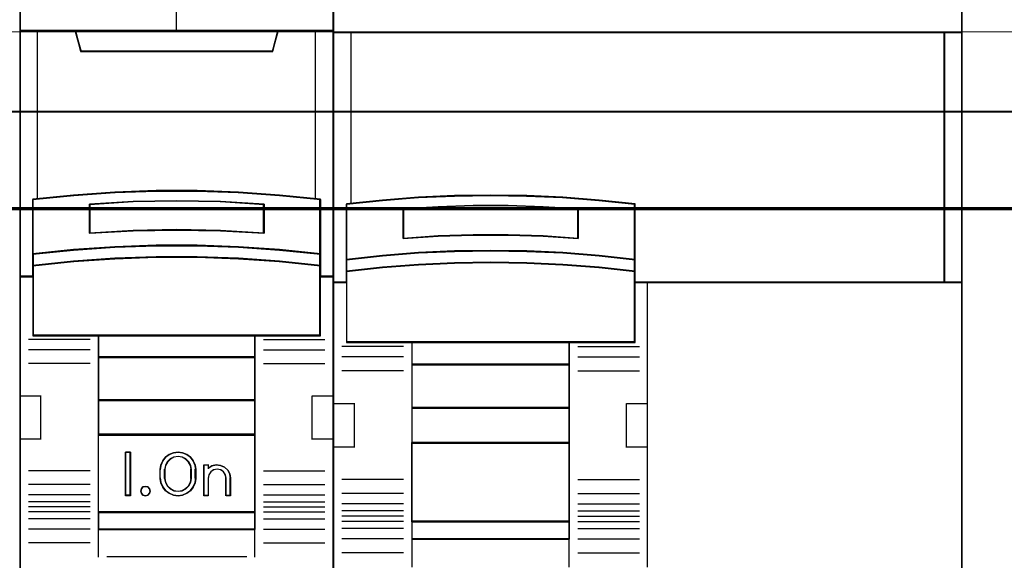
# Model space of a CAD drawing. Header units: millimetres. Extents: x -1290 to 1795, y -4192 to -1311.
# Tile 550 of 656: x 1135.23 to 1146.5, y -3008.57 to -3002.38. Entities that reach past the tile are written whole.
import ezdxf

# ---------------------------------------------------------------- set-up
doc = ezdxf.new("R2010")
doc.units = ezdxf.units.MM
doc.layers.add('30', color=7, linetype='Continuous')
doc.layers.add('45', color=7, linetype='Continuous')
doc.layers.add('Aparatura', color=7, linetype='Continuous', lineweight=13)

# ---------------------------------------------------------------- blocks, each defined once
blk = doc.blocks.new('*U423')
at = {"layer": '45', "color": 7}
for points in [[(459.398577, -533.603058), (441.425599, -533.603058), (441.425599, -615.327797), (459.398577, -615.327797), (459.398577, -533.603058)], [(449.233167, -561.499983), (451.591009, -561.499983), (453.94885, -561.587848), (456.30113, -561.752595), (458.653411, -561.983241), (458.653411, -565.118923), (458.653411, -565.788894), (458.653411, -566.420424), (459.398577, -566.420424), (459.398577, -552.307107), (458.397607, -552.307107), (456.223277, -552.307107), (455.906303, -553.487793), (444.917873, -553.487793), (444.600899, -552.307107), (442.426569, -552.307107), (441.425599, -552.307107), (441.425599, -566.420424), (442.170765, -566.420424), (442.170765, -565.788894), (442.170765, -565.118923), (442.170765, -561.983241), (444.511924, -561.752595), (446.875326, -561.587848), (449.233167, -561.499983)], [(444.911783, -553.522565), (455.912393, -553.522565), (456.229719, -552.307107), (450.406521, -552.307107), (444.594457, -552.307107), (444.911783, -553.522565)], [(453.949788, -564.718456), (456.302692, -564.878919), (458.655596, -565.122379), (458.655596, -561.962926), (456.302692, -561.730532), (453.949788, -561.564536), (451.591321, -561.476005), (449.232855, -561.476005), (446.874388, -561.564536), (444.510359, -561.730532), (442.16858, -561.962926), (442.16858, -565.122379), (444.510359, -564.878919), (446.874388, -564.718456), (449.232855, -564.635458), (451.591321, -564.635458), (453.949788, -564.718456)], [(455.413335, -562.251385), (455.413335, -563.92308), (452.912264, -563.783306), (450.405623, -563.738578), (447.910122, -563.783306), (445.409051, -563.92308), (445.409051, -562.251385), (447.910122, -562.10602), (450.405623, -562.061292), (452.912264, -562.10602), (455.413335, -562.251385)], [(452.912264, -563.783306), (455.413335, -563.92308), (455.413335, -562.251385), (452.912264, -562.10602), (450.405623, -562.061292), (447.910122, -562.10602), (445.409051, -562.251385), (445.409051, -563.92308), (447.910122, -563.783306), (450.405623, -563.738578), (452.912264, -563.783306)], [(456.302692, -564.852169), (453.949788, -564.688287), (451.591321, -564.603521), (449.232855, -564.603521), (446.874388, -564.688287), (444.510359, -564.852169), (442.16858, -565.100818), (442.16858, -565.790253), (444.510359, -565.541604), (446.874388, -565.377722), (449.232855, -565.292955), (451.591321, -565.292955), (453.949788, -565.377722), (456.302692, -565.541604), (458.655596, -565.790253), (458.655596, -565.100818), (456.302692, -564.852169)], [(453.949788, -565.354229), (451.591321, -565.271394), (449.232855, -565.271394), (446.874388, -565.354229), (444.510359, -565.514376), (442.16858, -565.757358), (442.16858, -566.392425), (442.16858, -569.783131), (445.917652, -569.783131), (454.906524, -569.783131), (458.655596, -569.783131), (458.655596, -566.392425), (458.655596, -565.757358), (456.302692, -565.514376), (453.949788, -565.354229)], [(445.908549, -571.038087), (454.915627, -571.038087), (454.915627, -569.745429), (445.908549, -569.745429), (445.908549, -571.038087)], [(454.915627, -571.000384), (445.908549, -571.000384), (445.908549, -573.501319), (454.915627, -573.501319), (454.915627, -571.000384)], [(454.915627, -573.463617), (445.908549, -573.463617), (445.908549, -575.469033), (454.915627, -575.469033), (454.915627, -573.463617)], [(445.908549, -579.898183), (454.915627, -579.898183), (454.915627, -575.429535), (445.908549, -575.429535), (445.908549, -579.898183)], [(447.766897, -576.443913), (447.766897, -578.946643), (447.473285, -578.946643), (447.473285, -576.443913), (447.766897, -576.443913)], [(451.467291, -577.18917), (451.506866, -577.439443), (451.506866, -577.951113), (451.467291, -578.201386), (451.359872, -578.446097), (451.207224, -578.657439), (450.998039, -578.807603), (450.74928, -578.907712), (450.489213, -578.946643), (450.223492, -578.907712), (449.974733, -578.807603), (449.771202, -578.657439), (449.612901, -578.446097), (449.505482, -578.201386), (449.465906, -577.951113), (449.465906, -577.439443), (449.505482, -577.18917), (449.612901, -576.944459), (449.771202, -576.733117), (449.974733, -576.582953), (450.223492, -576.482844), (450.489213, -576.443913), (450.74928, -576.482844), (450.998039, -576.582953), (451.207224, -576.733117), (451.359872, -576.944459), (451.467291, -577.18917)], [(451.252641, -577.951209), (451.252641, -577.437746), (451.212808, -577.214502), (451.110381, -577.002419), (450.933978, -576.834986), (450.723433, -576.728945), (450.490126, -576.689877), (450.251129, -576.728945), (450.040584, -576.834986), (449.864182, -577.002419), (449.761754, -577.214502), (449.721921, -577.437746), (449.721921, -577.951209), (449.761754, -578.174454), (449.864182, -578.386536), (450.040584, -578.55397), (450.251129, -578.660011), (450.490126, -578.693498), (450.723433, -578.660011), (450.933978, -578.55397), (451.110381, -578.386536), (451.212808, -578.174454), (451.252641, -577.951209)], [(452.429691, -577.23957), (452.680069, -577.183601), (452.919066, -577.205988), (453.152372, -577.306734), (453.334465, -577.48024), (453.459654, -577.698521), (453.499487, -577.944787), (453.499487, -578.946643), (453.237729, -578.946643), (453.237729, -577.944787), (453.197896, -577.743297), (453.095468, -577.580985), (452.930446, -577.469046), (452.725592, -577.429867), (452.532118, -577.469046), (452.372786, -577.580985), (452.253288, -577.743297), (452.219145, -577.944787), (452.219145, -578.946643), (451.968767, -578.946643), (451.968767, -577.183601), (452.219145, -577.183601), (452.219145, -577.373897), (452.429691, -577.23957)], [(448.853499, -578.545121), (448.889425, -578.675025), (448.853499, -578.804929), (448.757697, -578.90531), (448.62597, -578.946643), (448.482267, -578.90531), (448.392453, -578.804929), (448.35054, -578.675025), (448.392453, -578.545121), (448.482267, -578.444741), (448.62597, -578.415217), (448.757697, -578.444741), (448.853499, -578.545121)], [(454.915627, -579.860481), (445.908549, -579.860481), (445.908549, -580.885631), (454.915627, -580.885631), (454.915627, -579.860481)]]:
    blk.add_lwpolyline(points, close=True, dxfattribs=at)
at = {"layer": '45', "color": 139}
for points in [[(459.398577, -533.603058), (441.425599, -533.603058), (441.425599, -615.327797), (459.398577, -615.327797), (459.398577, -533.603058)], [(453.941337, -565.371523), (451.588504, -565.289348), (449.235672, -565.289348), (446.882839, -565.371523), (444.524458, -565.530396), (442.188273, -565.771444), (442.188273, -566.401457), (442.188273, -569.765178), (445.928389, -569.765178), (454.895787, -569.765178), (458.635903, -569.765178), (458.635903, -566.401457), (458.635903, -565.771444), (456.28862, -565.530396), (453.941337, -565.371523)], [(448.889425, -578.675025), (448.853499, -578.545121), (448.757697, -578.444741), (448.62597, -578.415217), (448.482267, -578.444741), (448.392453, -578.545121), (448.35054, -578.675025), (448.392453, -578.804929), (448.482267, -578.90531), (448.62597, -578.946643), (448.757697, -578.90531), (448.853499, -578.804929), (448.889425, -578.675025)]]:
    blk.add_lwpolyline(points, close=True, dxfattribs=at)
at = {"layer": '45', "color": 59}
for points in [[(459.380674, -533.622807), (441.443502, -533.622807), (441.443502, -615.309843), (459.380674, -615.309843), (459.380674, -533.622807)], [(449.235516, -561.494548), (451.58866, -561.494548), (453.941804, -561.58219), (456.289398, -561.746518), (458.636992, -561.976576), (458.636992, -565.104281), (458.636992, -565.772547), (458.636992, -566.40247), (459.380674, -566.40247), (459.380674, -552.325061), (458.381698, -552.325061), (456.2117, -552.325061), (455.895357, -553.502743), (444.928819, -553.502743), (444.612476, -552.325061), (442.442478, -552.325061), (441.443502, -552.325061), (441.443502, -566.40247), (442.187184, -566.40247), (442.187184, -565.772547), (442.187184, -565.104281), (442.187184, -561.976576), (444.523678, -561.746518), (446.882372, -561.58219), (449.235516, -561.494548)], [(444.911783, -553.522565), (455.912393, -553.522565), (456.229719, -552.307107), (450.406521, -552.307107), (444.594457, -552.307107), (444.911783, -553.522565)], [(453.949788, -564.718456), (456.302692, -564.878919), (458.655596, -565.122379), (458.655596, -561.962926), (456.302692, -561.730532), (453.949788, -561.564536), (451.591321, -561.476005), (449.232855, -561.476005), (446.874388, -561.564536), (444.510359, -561.730532), (442.16858, -561.962926), (442.16858, -565.122379), (444.510359, -564.878919), (446.874388, -564.718456), (449.232855, -564.635458), (451.591321, -564.635458), (453.949788, -564.718456)], [(455.413335, -562.251385), (455.413335, -563.92308), (452.912264, -563.783306), (450.405623, -563.738578), (447.910122, -563.783306), (445.409051, -563.92308), (445.409051, -562.251385), (447.910122, -562.10602), (450.405623, -562.061292), (452.912264, -562.10602), (455.413335, -562.251385)], [(452.912264, -563.783306), (455.413335, -563.92308), (455.413335, -562.251385), (452.912264, -562.10602), (450.405623, -562.061292), (447.910122, -562.10602), (445.409051, -562.251385), (445.409051, -563.92308), (447.910122, -563.783306), (450.405623, -563.738578), (452.912264, -563.783306)], [(452.90376, -563.768048), (455.395432, -563.905126), (455.395432, -562.265672), (452.90376, -562.123111), (450.406539, -562.079246), (447.920416, -562.123111), (445.428744, -562.265672), (445.428744, -563.905126), (447.920416, -563.768048), (450.406539, -563.724183), (452.90376, -563.768048)], [(456.302692, -564.852169), (453.949788, -564.688287), (451.591321, -564.603521), (449.232855, -564.603521), (446.874388, -564.688287), (444.510359, -564.852169), (442.16858, -565.100818), (442.16858, -565.790253), (444.510359, -565.541604), (446.874388, -565.377722), (449.232855, -565.292955), (451.591321, -565.292955), (453.949788, -565.377722), (456.302692, -565.541604), (458.655596, -565.790253), (458.655596, -565.100818), (456.302692, -564.852169)], [(456.28862, -564.862599), (453.941337, -564.703676), (451.588504, -564.621474), (449.235672, -564.621474), (446.882839, -564.703676), (444.524458, -564.862599), (442.188273, -565.103725), (442.188273, -565.772299), (444.524458, -565.531174), (446.882839, -565.37225), (449.235672, -565.290049), (451.588504, -565.290049), (453.941337, -565.37225), (456.28862, -565.531174), (458.635903, -565.772299), (458.635903, -565.103725), (456.28862, -564.862599)], [(453.949788, -565.354229), (451.591321, -565.271394), (449.232855, -565.271394), (446.874388, -565.354229), (444.510359, -565.514376), (442.16858, -565.757358), (442.16858, -566.392425), (442.16858, -569.783131), (445.917652, -569.783131), (454.906524, -569.783131), (458.655596, -569.783131), (458.655596, -566.392425), (458.655596, -565.757358), (456.302692, -565.514376), (453.949788, -565.354229)], [(445.908549, -571.038087), (454.915627, -571.038087), (454.915627, -569.745429), (445.908549, -569.745429), (445.908549, -571.038087)], [(445.928242, -571.020133), (454.895934, -571.020133), (454.895934, -569.763382), (445.928242, -569.763382), (445.928242, -571.020133)], [(454.915627, -571.000384), (445.908549, -571.000384), (445.908549, -573.501319), (454.915627, -573.501319), (454.915627, -571.000384)], [(454.895934, -571.018338), (445.928242, -571.018338), (445.928242, -573.483366), (454.895934, -573.483366), (454.895934, -571.018338)], [(454.915627, -573.463617), (445.908549, -573.463617), (445.908549, -575.469033), (454.915627, -575.469033), (454.915627, -573.463617)], [(454.895934, -573.481571), (445.928242, -573.481571), (445.928242, -575.449284), (454.895934, -575.449284), (454.895934, -573.481571)], [(445.908549, -579.898183), (454.915627, -579.898183), (454.915627, -575.429535), (445.908549, -575.429535), (445.908549, -579.898183)], [(447.766897, -576.443913), (447.766897, -578.946643), (447.473285, -578.946643), (447.473285, -576.443913), (447.766897, -576.443913)], [(451.467291, -577.18917), (451.506866, -577.439443), (451.506866, -577.951113), (451.467291, -578.201386), (451.359872, -578.446097), (451.207224, -578.657439), (450.998039, -578.807603), (450.74928, -578.907712), (450.489213, -578.946643), (450.223492, -578.907712), (449.974733, -578.807603), (449.771202, -578.657439), (449.612901, -578.446097), (449.505482, -578.201386), (449.465906, -577.951113), (449.465906, -577.439443), (449.505482, -577.18917), (449.612901, -576.944459), (449.771202, -576.733117), (449.974733, -576.582953), (450.223492, -576.482844), (450.489213, -576.443913), (450.74928, -576.482844), (450.998039, -576.582953), (451.207224, -576.733117), (451.359872, -576.944459), (451.467291, -577.18917)], [(451.252641, -577.951209), (451.252641, -577.437746), (451.212808, -577.214502), (451.110381, -577.002419), (450.933978, -576.834986), (450.723433, -576.728945), (450.490126, -576.689877), (450.251129, -576.728945), (450.040584, -576.834986), (449.864182, -577.002419), (449.761754, -577.214502), (449.721921, -577.437746), (449.721921, -577.951209), (449.761754, -578.174454), (449.864182, -578.386536), (450.040584, -578.55397), (450.251129, -578.660011), (450.490126, -578.693498), (450.723433, -578.660011), (450.933978, -578.55397), (451.110381, -578.386536), (451.212808, -578.174454), (451.252641, -577.951209)], [(451.234738, -577.946558), (451.234738, -577.442297), (451.195837, -577.223054), (451.095806, -577.014772), (450.923529, -576.850339), (450.717909, -576.746198), (450.49006, -576.707831), (450.256653, -576.746198), (450.051033, -576.850339), (449.878757, -577.014772), (449.778726, -577.223054), (449.739824, -577.442297), (449.739824, -577.946558), (449.778726, -578.165802), (449.878757, -578.374084), (450.051033, -578.538517), (450.256653, -578.642657), (450.49006, -578.675544), (450.717909, -578.642657), (450.923529, -578.538517), (451.095806, -578.374084), (451.195837, -578.165802), (451.234738, -577.946558)], [(452.429691, -577.23957), (452.680069, -577.183601), (452.919066, -577.205988), (453.152372, -577.306734), (453.334465, -577.48024), (453.459654, -577.698521), (453.499487, -577.944787), (453.499487, -578.946643), (453.237729, -578.946643), (453.237729, -577.944787), (453.197896, -577.743297), (453.095468, -577.580985), (452.930446, -577.469046), (452.725592, -577.429867), (452.532118, -577.469046), (452.372786, -577.580985), (452.253288, -577.743297), (452.219145, -577.944787), (452.219145, -578.946643), (451.968767, -578.946643), (451.968767, -577.183601), (452.219145, -577.183601), (452.219145, -577.373897), (452.429691, -577.23957)], [(448.853499, -578.545121), (448.889425, -578.675025), (448.853499, -578.804929), (448.757697, -578.90531), (448.62597, -578.946643), (448.482267, -578.90531), (448.392453, -578.804929), (448.35054, -578.675025), (448.392453, -578.545121), (448.482267, -578.444741), (448.62597, -578.415217), (448.757697, -578.444741), (448.853499, -578.545121)], [(454.915627, -579.860481), (445.908549, -579.860481), (445.908549, -580.885631), (454.915627, -580.885631), (454.915627, -579.860481)], [(454.895934, -579.878434), (445.928242, -579.878434), (445.928242, -580.865882), (454.895934, -580.865882), (454.895934, -579.878434)]]:
    blk.add_lwpolyline(points, close=True, dxfattribs=at)
at = {"layer": '45', "color": 139}
for points in [[(450.386128, -545.122081), (450.386128, -552.34481)], [(441.425599, -552.307107), (459.398577, -552.307107)], [(444.594457, -552.307107), (444.94894, -553.522565)], [(456.229719, -552.307107), (455.875236, -553.522565)], [(444.909553, -553.484863), (455.912833, -553.484863)], [(458.655596, -561.994864), (456.302692, -561.747227), (453.949788, -561.570343), (451.591321, -561.476005), (449.232855, -561.476005), (446.874388, -561.570343), (444.510359, -561.747227), (442.16858, -561.994864)], [(442.16858, -561.957161), (442.16858, -569.783131)], [(455.413335, -562.285712), (452.912264, -562.114097), (450.405623, -562.061292), (447.910122, -562.114097), (445.409051, -562.285712)], [(458.616209, -569.783131), (458.616209, -561.957161)], [(445.409051, -563.92308), (445.409051, -562.24801)], [(455.375738, -563.92308), (455.375738, -562.24801)], [(455.413335, -563.92308), (452.912264, -563.757145), (450.405623, -563.704046), (447.910122, -563.757145), (445.409051, -563.92308)], [(458.655596, -565.122379), (456.302692, -564.86295), (453.949788, -564.691962), (451.591321, -564.603521), (449.232855, -564.603521), (446.874388, -564.691962), (444.510359, -564.86295), (442.16858, -565.122379)], [(458.655596, -565.790253), (456.302692, -565.530823), (453.949788, -565.359836), (451.591321, -565.271394), (449.232855, -565.271394), (446.874388, -565.359836), (444.510359, -565.530823), (442.16858, -565.790253)], [(442.207967, -566.382721), (441.425599, -566.382721)], [(459.398577, -566.382721), (458.616209, -566.382721)], [(445.448438, -570.007551), (441.925097, -570.007551)], [(458.655596, -569.745429), (442.16858, -569.745429)], [(445.908549, -569.745429), (445.908549, -580.885631)], [(445.908549, -569.745429), (454.915627, -569.745429)], [(454.87624, -569.745429), (454.87624, -580.885631)], [(455.375738, -570.007551), (458.899079, -570.007551)], [(445.448438, -570.594633), (441.925097, -570.594633)], [(455.375738, -570.594633), (458.899079, -570.594633)], [(445.908549, -571.000384), (454.915627, -571.000384)], [(445.448438, -571.37741), (441.925097, -571.37741)], [(455.375738, -571.37741), (458.899079, -571.37741)], [(441.425599, -573.217653), (442.657336, -573.217653)], [(442.617949, -573.217653), (442.617949, -575.720383)], [(445.908549, -573.463617), (454.915627, -573.463617)], [(458.16684, -575.720383), (458.16684, -573.217653)], [(458.16684, -573.217653), (459.398577, -573.217653)], [(441.425599, -575.682681), (442.657336, -575.682681)], [(445.908549, -575.429535), (454.915627, -575.429535)], [(458.16684, -575.682681), (459.398577, -575.682681)], [(447.766897, -576.443913), (447.473285, -576.443913)], [(447.473285, -576.443913), (447.473285, -578.946643)], [(447.7293, -576.443913), (447.7293, -578.946643)], [(451.506866, -577.461881), (451.467291, -577.205967), (451.359872, -576.955741), (451.207224, -576.739635), (450.998039, -576.586087), (450.74928, -576.483722), (450.489213, -576.443913), (450.223492, -576.483722), (449.974733, -576.586087), (449.771202, -576.739635), (449.612901, -576.955741), (449.505482, -577.205967), (449.465906, -577.461881)], [(451.252641, -577.461881), (451.212808, -577.231432), (451.110381, -577.012506), (450.933978, -576.839669), (450.723433, -576.730206), (450.490126, -576.689877), (450.251129, -576.730206), (450.040584, -576.839669), (449.864182, -577.012506), (449.761754, -577.231432), (449.721921, -577.461881)], [(449.465906, -577.966377), (449.465906, -577.424179)], [(449.721921, -577.966377), (449.721921, -577.424179)], [(451.213254, -577.966377), (451.213254, -577.424179)], [(451.469269, -577.966377), (451.469269, -577.424179)], [(451.968767, -577.183601), (452.251637, -577.183601)], [(451.968767, -577.183601), (451.968767, -578.946643)], [(452.21225, -577.183601), (452.21225, -577.408021)], [(453.499487, -577.966377), (453.45944, -577.713126), (453.333577, -577.488653), (453.150503, -577.310226), (452.91594, -577.206623), (452.675656, -577.183601), (452.423929, -577.241158), (452.21225, -577.379295)], [(453.245263, -577.966377), (453.204865, -577.754213), (453.100987, -577.583302), (452.933628, -577.465433), (452.725871, -577.424179), (452.529656, -577.465433), (452.368068, -577.583302), (452.246876, -577.754213), (452.21225, -577.966377)], [(445.448438, -577.517537), (441.925097, -577.517537)], [(449.465906, -577.926879), (449.505482, -578.183244), (449.612901, -578.433913), (449.771202, -578.650399), (449.974733, -578.804218), (450.223492, -578.906764), (450.489213, -578.946643), (450.74928, -578.906764), (450.998039, -578.804218), (451.207224, -578.650399), (451.359872, -578.433913), (451.467291, -578.183244), (451.506866, -577.926879)], [(449.721921, -577.926879), (449.761754, -578.157441), (449.864182, -578.376475), (450.040584, -578.549396), (450.251129, -578.658913), (450.490126, -578.693498), (450.723433, -578.658913), (450.933978, -578.549396), (451.110381, -578.376475), (451.212808, -578.157441), (451.252641, -577.926879)], [(452.21225, -577.926879), (452.21225, -578.946643)], [(453.205876, -577.926879), (453.205876, -578.946643)], [(453.461891, -577.926879), (453.461891, -578.946643)], [(455.375738, -577.517537), (458.899079, -577.517537)], [(445.448438, -578.3057), (441.925097, -578.3057)], [(455.375738, -578.3057), (458.899079, -578.3057)], [(445.448438, -578.890987), (441.925097, -578.890987)], [(447.766897, -578.908941), (447.473285, -578.908941)], [(451.968767, -578.908941), (452.251637, -578.908941)], [(453.205876, -578.908941), (453.499487, -578.908941)], [(455.375738, -578.890987), (458.899079, -578.890987)], [(445.448438, -579.291352), (441.925097, -579.291352)], [(445.448438, -579.587586), (441.925097, -579.587586)], [(455.375738, -579.291352), (458.899079, -579.291352)], [(455.375738, -579.587586), (458.899079, -579.587586)], [(445.448438, -579.871253), (441.925097, -579.871253)], [(445.908549, -579.860481), (454.915627, -579.860481)], [(455.375738, -579.871253), (458.899079, -579.871253)], [(445.448438, -580.271618), (441.925097, -580.271618)], [(455.375738, -580.271618), (458.899079, -580.271618)], [(445.448438, -580.864086), (441.925097, -580.864086)], [(445.908549, -580.846133), (454.915627, -580.846133)], [(445.908549, -580.846133), (445.908549, -582.467342)], [(454.87624, -580.846133), (454.87624, -582.467342)], [(455.375738, -580.864086), (458.899079, -580.864086)], [(445.448438, -581.646863), (441.925097, -581.646863)], [(455.375738, -581.646863), (458.899079, -581.646863)], [(446.402676, -582.429639), (454.4215, -582.429639)]]:
    blk.add_lwpolyline(points, dxfattribs=at)
at = {"layer": '45', "color": 140}
for points in [[(449.233167, -561.499983), (451.591009, -561.499983), (453.94885, -561.587848), (456.30113, -561.752595), (458.653411, -561.983241), (458.653411, -565.118923), (458.653411, -565.788894), (458.653411, -566.420424), (459.398577, -566.420424), (459.398577, -552.307107), (458.397607, -552.307107), (456.223277, -552.307107), (455.906303, -553.487793), (444.917873, -553.487793), (444.600899, -552.307107), (442.426569, -552.307107), (441.425599, -552.307107), (441.425599, -566.420424), (442.170765, -566.420424), (442.170765, -565.788894), (442.170765, -565.118923), (442.170765, -561.983241), (444.511924, -561.752595), (446.875326, -561.587848), (449.233167, -561.499983)], [(444.928709, -553.504612), (455.895467, -553.504612), (456.211816, -552.325061), (450.406538, -552.325061), (444.61236, -552.325061), (444.928709, -553.504612)]]:
    blk.add_lwpolyline(points, close=True, dxfattribs=at)
for points in [[(442.424595, -552.307107), (442.424595, -561.967934)], [(458.360194, -561.967934), (458.360194, -552.307107)]]:
    blk.add_lwpolyline(points, dxfattribs=at)
blk = doc.blocks.new('*U424')
at = {"layer": '45', "color": 7}
for points in [[(495.401825, -533.437885), (459.380674, -533.437885), (459.380674, -616.396035), (495.401825, -616.396035), (495.401825, -533.437885)], [(494.395668, -552.430987), (459.380674, -552.430987), (459.380674, -566.745384), (460.129894, -566.745384), (460.129894, -566.11176), (460.129894, -565.428547), (460.129894, -562.254917), (462.190247, -562.034526), (464.250601, -561.880252), (466.316464, -561.786586), (468.387835, -561.753527), (470.453698, -561.786586), (472.514051, -561.880252), (474.585423, -562.034526), (476.645776, -562.254917), (476.645776, -565.428547), (476.645776, -566.11176), (476.645776, -566.745384), (477.383978, -566.745384), (494.395668, -566.745384), (494.395668, -552.430987)], [(494.361652, -552.430987), (494.361652, -566.745384), (495.401825, -566.745384), (495.401825, -552.430987), (494.361652, -552.430987)], [(470.463883, -564.959866), (472.526443, -565.048584), (474.600032, -565.209386), (476.662591, -565.431181), (476.662591, -562.237326), (474.600032, -562.015531), (472.526443, -561.860274), (470.463883, -561.766011), (468.395809, -561.732742), (466.32222, -561.766011), (464.254145, -561.860274), (462.191586, -562.015531), (460.129026, -562.237326), (460.129026, -565.431181), (462.191586, -565.209386), (464.254145, -565.048584), (466.32222, -564.959866), (468.395809, -564.932141), (470.463883, -564.959866)], [(473.409588, -562.522239), (473.409588, -564.210337), (471.405211, -564.092953), (469.395312, -564.037055), (467.396456, -564.037055), (465.386558, -564.092953), (463.376659, -564.210337), (463.376659, -562.522239), (465.386558, -562.399265), (467.396456, -562.337778), (469.395312, -562.337778), (471.405211, -562.399265), (473.409588, -562.522239)], [(469.395312, -564.037055), (471.405211, -564.092953), (473.409588, -564.210337), (473.409588, -562.522239), (471.405211, -562.399265), (469.395312, -562.337778), (467.396456, -562.337778), (465.386558, -562.399265), (463.376659, -562.522239), (463.376659, -564.210337), (465.386558, -564.092953), (467.396456, -564.037055), (469.395312, -564.037055)], [(469.392093, -564.025351), (471.395536, -564.08039), (473.393475, -564.195974), (473.393475, -562.533772), (471.395536, -562.412684), (469.392093, -562.35214), (467.399658, -562.35214), (465.396215, -562.412684), (463.392772, -562.533772), (463.392772, -564.195974), (465.396215, -564.08039), (467.399658, -564.025351), (469.392093, -564.025351)], [(472.526443, -565.728909), (474.600032, -565.887236), (476.662591, -566.113417), (476.662591, -565.412254), (474.600032, -565.186073), (472.526443, -565.022091), (470.463883, -564.931618), (468.395809, -564.903345), (466.32222, -564.931618), (464.254145, -565.022091), (462.191586, -565.186073), (460.129026, -565.412254), (460.129026, -566.113417), (462.191586, -565.887236), (464.254145, -565.728909), (466.32222, -565.632781), (468.395809, -565.598854), (470.463883, -565.632781), (472.526443, -565.728909)], [(472.518392, -565.723019), (474.587939, -565.877118), (476.646478, -566.097259), (476.646478, -565.414821), (474.587939, -565.19468), (472.518392, -565.035078), (470.459852, -564.947021), (468.395809, -564.919504), (466.326261, -564.947021), (464.262218, -565.035078), (462.203678, -565.19468), (460.145139, -565.414821), (460.145139, -566.097259), (462.203678, -565.877118), (464.262218, -565.723019), (466.326261, -565.629459), (468.395809, -565.596438), (470.459852, -565.629459), (472.518392, -565.723019)], [(460.129026, -566.720957), (460.129026, -570.170929), (463.879134, -570.170929), (472.901453, -570.170929), (476.662591, -570.170929), (476.662591, -566.720957), (476.662591, -566.084124), (474.600032, -565.862617), (472.526443, -565.707562), (470.463883, -565.613422), (468.395809, -565.580196), (466.32222, -565.613422), (464.254145, -565.707562), (462.191586, -565.862617), (460.129026, -566.084124), (460.129026, -566.720957)], [(460.145139, -566.729085), (460.145139, -570.15477), (463.887938, -570.15477), (472.892671, -570.15477), (476.646478, -570.15477), (476.646478, -566.729085), (476.646478, -566.096735), (474.587939, -565.876787), (472.518392, -565.722824), (470.459852, -565.629346), (468.395809, -565.596354), (466.326261, -565.629346), (464.262218, -565.722824), (462.203678, -565.876787), (460.145139, -566.096735), (460.145139, -566.729085)], [(472.908299, -570.136817), (463.872576, -570.136817), (463.872576, -571.445633), (472.908299, -571.445633), (472.908299, -570.136817)], [(472.892186, -570.152975), (463.886899, -570.152975), (463.886899, -571.429475), (472.892186, -571.429475), (472.892186, -570.152975)], [(472.908299, -571.413317), (463.872576, -571.413317), (463.872576, -573.935796), (472.908299, -573.935796), (472.908299, -571.413317)], [(472.892186, -571.42768), (463.886899, -571.42768), (463.886899, -573.919638), (472.892186, -573.919638), (472.892186, -571.42768)], [(472.908299, -573.90348), (463.872576, -573.90348), (463.872576, -575.941212), (472.908299, -575.941212), (472.908299, -573.90348)], [(472.892186, -573.917843), (463.886899, -573.917843), (463.886899, -575.926849), (472.892186, -575.926849), (472.892186, -573.917843)], [(472.908299, -575.908896), (463.872576, -575.908896), (463.872576, -580.4332), (472.908299, -580.4332), (472.908299, -575.908896)], [(472.892186, -575.925054), (463.886899, -575.925054), (463.886899, -580.417042), (472.892186, -580.417042), (472.892186, -575.925054)], [(472.908299, -580.400884), (463.872576, -580.400884), (463.872576, -581.427829), (472.908299, -581.427829), (472.908299, -580.400884)], [(472.892186, -580.415247), (463.886899, -580.415247), (463.886899, -581.413466), (472.892186, -581.413466), (472.892186, -580.415247)]]:
    blk.add_lwpolyline(points, close=True, dxfattribs=at)
at = {"layer": '45', "color": 139}
for points in [[(495.401825, -533.437885), (459.380674, -533.437885), (459.380674, -616.396035), (495.401825, -616.396035), (495.401825, -533.437885)], [(494.379555, -552.447145), (459.396787, -552.447145), (459.396787, -566.729226), (460.145317, -566.729226), (460.145317, -566.097032), (460.145317, -565.415362), (460.145317, -562.248896), (462.203774, -562.029003), (464.262232, -561.875077), (466.326193, -561.781623), (468.395658, -561.748639), (470.45962, -561.781623), (472.518077, -561.875077), (474.587542, -562.029003), (476.646, -562.248896), (476.646, -565.415362), (476.646, -566.097032), (476.646, -566.729226), (477.383522, -566.729226), (494.379555, -566.729226), (494.379555, -552.447145)], [(460.145139, -566.729085), (460.145139, -570.15477), (463.887938, -570.15477), (472.892671, -570.15477), (476.646478, -570.15477), (476.646478, -566.729085), (476.646478, -566.096735), (474.587939, -565.876787), (472.518392, -565.722824), (470.459852, -565.629346), (468.395809, -565.596354), (466.326261, -565.629346), (464.262218, -565.722824), (462.203678, -565.876787), (460.145139, -566.096735), (460.145139, -566.729085)], [(472.906509, -575.9071), (463.868996, -575.9071), (463.868996, -580.436791), (472.906509, -580.436791), (472.906509, -575.9071)], [(472.886816, -575.925054), (463.886899, -575.925054), (463.886899, -580.417042), (472.886816, -580.417042), (472.886816, -575.925054)]]:
    blk.add_lwpolyline(points, close=True, dxfattribs=at)
at = {"layer": '45', "color": 59}
for points in [[(495.385712, -533.454043), (459.396787, -533.454043), (459.396787, -616.379877), (495.385712, -616.379877), (495.385712, -533.454043)], [(470.463883, -564.959866), (472.526443, -565.048584), (474.600032, -565.209386), (476.662591, -565.431181), (476.662591, -562.237326), (474.600032, -562.015531), (472.526443, -561.860274), (470.463883, -561.766011), (468.395809, -561.732742), (466.32222, -561.766011), (464.254145, -561.860274), (462.191586, -562.015531), (460.129026, -562.237326), (460.129026, -565.431181), (462.191586, -565.209386), (464.254145, -565.048584), (466.32222, -564.959866), (468.395809, -564.932141), (470.463883, -564.959866)], [(473.409588, -562.522239), (473.409588, -564.210337), (471.405211, -564.092953), (469.395312, -564.037055), (467.396456, -564.037055), (465.386558, -564.092953), (463.376659, -564.210337), (463.376659, -562.522239), (465.386558, -562.399265), (467.396456, -562.337778), (469.395312, -562.337778), (471.405211, -562.399265), (473.409588, -562.522239)], [(469.395312, -564.037055), (471.405211, -564.092953), (473.409588, -564.210337), (473.409588, -562.522239), (471.405211, -562.399265), (469.395312, -562.337778), (467.396456, -562.337778), (465.386558, -562.399265), (463.376659, -562.522239), (463.376659, -564.210337), (465.386558, -564.092953), (467.396456, -564.037055), (469.395312, -564.037055)], [(469.392093, -564.025351), (471.395536, -564.08039), (473.393475, -564.195974), (473.393475, -562.533772), (471.395536, -562.412684), (469.392093, -562.35214), (467.399658, -562.35214), (465.396215, -562.412684), (463.392772, -562.533772), (463.392772, -564.195974), (465.396215, -564.08039), (467.399658, -564.025351), (469.392093, -564.025351)], [(472.526443, -565.728909), (474.600032, -565.887236), (476.662591, -566.113417), (476.662591, -565.412254), (474.600032, -565.186073), (472.526443, -565.022091), (470.463883, -564.931618), (468.395809, -564.903345), (466.32222, -564.931618), (464.254145, -565.022091), (462.191586, -565.186073), (460.129026, -565.412254), (460.129026, -566.113417), (462.191586, -565.887236), (464.254145, -565.728909), (466.32222, -565.632781), (468.395809, -565.598854), (470.463883, -565.632781), (472.526443, -565.728909)], [(472.518392, -565.723019), (474.587939, -565.877118), (476.646478, -566.097259), (476.646478, -565.414821), (474.587939, -565.19468), (472.518392, -565.035078), (470.459852, -564.947021), (468.395809, -564.919504), (466.326261, -564.947021), (464.262218, -565.035078), (462.203678, -565.19468), (460.145139, -565.414821), (460.145139, -566.097259), (462.203678, -565.877118), (464.262218, -565.723019), (466.326261, -565.629459), (468.395809, -565.596438), (470.459852, -565.629459), (472.518392, -565.723019)], [(460.129026, -566.720957), (460.129026, -570.170929), (463.879134, -570.170929), (472.901453, -570.170929), (476.662591, -570.170929), (476.662591, -566.720957), (476.662591, -566.084124), (474.600032, -565.862617), (472.526443, -565.707562), (470.463883, -565.613422), (468.395809, -565.580196), (466.32222, -565.613422), (464.254145, -565.707562), (462.191586, -565.862617), (460.129026, -566.084124), (460.129026, -566.720957)], [(472.908299, -570.136817), (463.872576, -570.136817), (463.872576, -571.445633), (472.908299, -571.445633), (472.908299, -570.136817)], [(472.892186, -570.152975), (463.886899, -570.152975), (463.886899, -571.429475), (472.892186, -571.429475), (472.892186, -570.152975)], [(472.908299, -571.413317), (463.872576, -571.413317), (463.872576, -573.935796), (472.908299, -573.935796), (472.908299, -571.413317)], [(472.892186, -571.42768), (463.886899, -571.42768), (463.886899, -573.919638), (472.892186, -573.919638), (472.892186, -571.42768)], [(472.908299, -573.90348), (463.872576, -573.90348), (463.872576, -575.941212), (472.908299, -575.941212), (472.908299, -573.90348)], [(472.892186, -573.917843), (463.886899, -573.917843), (463.886899, -575.926849), (472.892186, -575.926849), (472.892186, -573.917843)], [(472.908299, -575.908896), (463.872576, -575.908896), (463.872576, -580.4332), (472.908299, -580.4332), (472.908299, -575.908896)], [(472.892186, -575.925054), (463.886899, -575.925054), (463.886899, -580.417042), (472.892186, -580.417042), (472.892186, -575.925054)], [(472.908299, -580.400884), (463.872576, -580.400884), (463.872576, -581.427829), (472.908299, -581.427829), (472.908299, -580.400884)], [(472.892186, -580.415247), (463.886899, -580.415247), (463.886899, -581.413466), (472.892186, -581.413466), (472.892186, -580.415247)]]:
    blk.add_lwpolyline(points, close=True, dxfattribs=at)
at = {"layer": '45', "color": 139}
for points in [[(459.380674, -552.430987), (495.401825, -552.430987)], [(494.361652, -566.745384), (494.361652, -552.430987)], [(476.662591, -562.265963), (474.600032, -562.03158), (472.526443, -561.867512), (470.463883, -561.767899), (468.395809, -561.732742), (466.32222, -561.767899), (464.254145, -561.867512), (462.191586, -562.03158), (460.129026, -562.265963)], [(460.129026, -562.231851), (460.129026, -570.170929)], [(473.409588, -562.551425), (471.405211, -562.408993), (469.395312, -562.337778), (467.396456, -562.337778), (465.386558, -562.408993), (463.376659, -562.551425)], [(463.376659, -564.210337), (463.376659, -562.519109)], [(473.377362, -564.210337), (473.377362, -562.519109)], [(476.628575, -570.170929), (476.628575, -562.231851)], [(473.409588, -564.210337), (471.405211, -564.072905), (469.395312, -564.007461), (467.396456, -564.007461), (465.386558, -564.072905), (463.376659, -564.210337)], [(476.662591, -565.431181), (474.600032, -565.196587), (472.526443, -565.026507), (470.463883, -564.93267), (468.395809, -564.903345), (466.32222, -564.93267), (464.254145, -565.026507), (462.191586, -565.196587), (460.129026, -565.431181)], [(476.662591, -566.113417), (474.600032, -565.879034), (472.526443, -565.714966), (470.463883, -565.615353), (468.395809, -565.580196), (466.32222, -565.615353), (464.254145, -565.714966), (462.191586, -565.879034), (460.129026, -566.113417)], [(460.161252, -566.713067), (459.380674, -566.713067)], [(495.401825, -566.713067), (476.628575, -566.713067)], [(477.366185, -566.713067), (477.366185, -583.043652)], [(463.408884, -570.395348), (459.876592, -570.395348)], [(476.662591, -570.136817), (460.129026, -570.136817)], [(463.872576, -570.136817), (463.872576, -581.427829)], [(463.872576, -570.136817), (472.908299, -570.136817)], [(472.876074, -570.136817), (472.876074, -581.427829)], [(473.377362, -570.395348), (476.915026, -570.395348)], [(463.408884, -571.000384), (459.876592, -571.000384)], [(473.377362, -571.000384), (476.915026, -571.000384)], [(463.408884, -571.797524), (459.876592, -571.797524)], [(463.872576, -571.413317), (472.908299, -571.413317)], [(473.377362, -571.797524), (476.915026, -571.797524)], [(459.380674, -573.661106), (460.60704, -573.661106)], [(460.574815, -573.661106), (460.574815, -576.183586)], [(463.872576, -573.90348), (472.908299, -573.90348)], [(476.177416, -576.183586), (476.177416, -573.661106)], [(476.177416, -573.661106), (477.400201, -573.661106)], [(459.380674, -576.151269), (460.60704, -576.151269)], [(463.868996, -575.9071), (472.906509, -575.9071)], [(463.872576, -575.908896), (472.908299, -575.908896)], [(476.177416, -576.151269), (477.400201, -576.151269)], [(463.408884, -578.014852), (459.876592, -578.014852)], [(473.377362, -578.014852), (476.915026, -578.014852)], [(463.408884, -578.817377), (459.876592, -578.817377)], [(473.377362, -578.817377), (476.915026, -578.817377)], [(463.408884, -579.411641), (459.876592, -579.411641)], [(473.377362, -579.411641), (476.915026, -579.411641)], [(463.408884, -579.812006), (459.876592, -579.812006)], [(463.408884, -580.115422), (459.876592, -580.115422)], [(473.377362, -579.812006), (476.915026, -579.812006)], [(473.377362, -580.115422), (476.915026, -580.115422)], [(463.408884, -580.417042), (459.876592, -580.417042)], [(463.408884, -580.812021), (459.876592, -580.812021)], [(463.868996, -580.397293), (472.906509, -580.397293)], [(463.872576, -580.400884), (472.908299, -580.400884)], [(473.377362, -580.417042), (476.915026, -580.417042)], [(473.377362, -580.812021), (476.915026, -580.812021)], [(463.408884, -581.411671), (459.876592, -581.411671)], [(463.872576, -581.395513), (472.908299, -581.395513)], [(463.872576, -581.395513), (463.872576, -583.043652)], [(472.876074, -581.395513), (472.876074, -583.043652)], [(473.377362, -581.411671), (476.915026, -581.411671)], [(463.408884, -582.214196), (459.876592, -582.214196)], [(473.377362, -582.214196), (476.915026, -582.214196)]]:
    blk.add_lwpolyline(points, dxfattribs=at)
at = {"layer": '45', "color": 140}
for points in [[(494.395668, -552.430987), (459.380674, -552.430987), (459.380674, -566.745384), (460.129894, -566.745384), (460.129894, -566.11176), (460.129894, -565.428547), (460.129894, -562.254917), (462.190247, -562.034526), (464.250601, -561.880252), (466.316464, -561.786586), (468.387835, -561.753527), (470.453698, -561.786586), (472.514051, -561.880252), (474.585423, -562.034526), (476.645776, -562.254917), (476.645776, -565.428547), (476.645776, -566.11176), (476.645776, -566.745384), (477.383978, -566.745384), (494.395668, -566.745384), (494.395668, -552.430987)], [(494.361652, -552.430987), (494.361652, -566.745384), (495.401825, -566.745384), (495.401825, -552.430987), (494.361652, -552.430987)], [(494.377765, -552.447145), (494.377765, -566.729226), (495.385712, -566.729226), (495.385712, -552.447145), (494.377765, -552.447145)]]:
    blk.add_lwpolyline(points, close=True, dxfattribs=at)
blk.add_lwpolyline([(460.37609, -552.430987), (460.37609, -562.231851)], dxfattribs=at)
blk = doc.blocks.new('*U426')
at = {"layer": '30', "color": 7}
for points in [[(117.158256, -706.821084), (548.842747, -706.821084), (117.158256, -706.821084)], [(548.842747, -706.821084), (117.158256, -706.821084), (117.158256, -709.385785), (117.158256, -710.863276), (117.158256, -712.424399), (548.842747, -712.424399), (548.842747, -710.863276), (548.842747, -709.385785), (548.842747, -706.821084)], [(117.158256, -712.336426), (548.842747, -712.336426), (117.158256, -712.336426)], [(548.842747, -712.336426), (117.158256, -712.336426), (117.158256, -713.851227), (117.158256, -734.920729), (117.158256, -736.435529), (548.842747, -736.435529), (548.842747, -734.920729), (548.842747, -713.851227), (548.842747, -712.336426)]]:
    blk.add_lwpolyline(points, close=True, dxfattribs=at)
at = {"layer": '30', "color": 59}
blk.add_lwpolyline([(548.79978, -706.862377), (117.201224, -706.862377), (117.201224, -709.388456), (117.201224, -710.843697), (117.201224, -712.38131), (548.79978, -712.38131), (548.79978, -710.843697), (548.79978, -709.388456), (548.79978, -706.862377)], close=True, dxfattribs=at)

msp = doc.modelspace()

# ---------------------------------------------------------------- linework, layer by layer
at = {"layer": 'Aparatura', "color": 7, "lineweight": 13}
msp.add_lwpolyline([(1070.46, -3011.54), (1070.46, -3002.523), (1156.825, -3002.523), (1156.825, -3011.54)], dxfattribs=at)
msp.add_lwpolyline([(1070.46, -3002.523), (1156.825, -3002.523), (1156.825, -3011.54), (1070.46, -3011.54), (1070.46, -3002.523)], close=True, dxfattribs=at)

# ---------------------------------------------------------------- block references
at = {"layer": 'Aparatura', "color": 7, "lineweight": 13, "xscale": 0.2, "yscale": 0.2, "zscale": 0.2}
for name, p in [('*U423', (1046.942, -2892.044)), ('*U424', (1046.942, -2892.044)), ('*U426', (1046.942, -2862.069))]:
    msp.add_blockref(name, p, dxfattribs=at)

doc.saveas('drawing.dxf')
